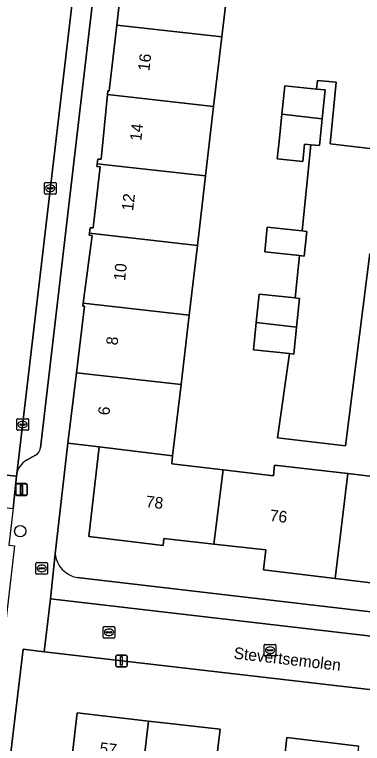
# Model space of a CAD drawing. Extents: x 161241 to 161758, y 384138 to 384885.
# Drawn here: x 161388.6 to 161418.6, y 384342.9 to 384405.8 of the extents above; entities that cross this region are included whole.
import ezdxf

# ---------------------------------------------------------------- set-up
doc = ezdxf.new("R2010")
doc.units = 0
for name, color, linetype in [('IMGEO_Boom', 7, 'Continuous'), ('IMGEO_Brandkraan', 7, 'Continuous'), ('IMGEO_Erf', 7, 'Continuous'), ('IMGEO_Kolk', 7, 'Continuous'), ('IMGEO_Lichtmast', 7, 'Continuous'), ('IMGEO_Openbare_ruimte_label', 7, 'Continuous'), ('IMGEO_Pand', 7, 'Continuous'), ('IMGEO_Pand_nummerreeks', 7, 'Continuous'), ('IMGEO_Parkeervlak_open', 7, 'Continuous'), ('IMGEO_Rijbaan_lokaal_open', 7, 'Continuous'), ('IMGEO_Voetpad_open', 7, 'Continuous')]:
    doc.layers.add(name, color=color, linetype=linetype)

msp = doc.modelspace()

# ---------------------------------------------------------------- linework, layer by layer
at = {"layer": 'IMGEO_Boom'}
msp.add_circle((161389.083, 384361.226), 0.489, dxfattribs=at)
at = {"layer": 'IMGEO_Brandkraan'}
for p, q in [((161390.438, 384357.582), (161390.438, 384358.434)), ((161390.513, 384358.508), (161391.365, 384358.508)), ((161390.926, 384358.288), (161390.951, 384358.288)), ((161391.439, 384358.434), (161391.439, 384357.582)), ((161390.697, 384358.002), (161390.697, 384358.014)), ((161391.135, 384357.965), (161390.737, 384357.965)), ((161390.74, 384358.051), (161391.138, 384358.051)), ((161390.949, 384357.728), (161390.924, 384357.728)), ((161391.181, 384358.014), (161391.181, 384358.002)), ((161391.365, 384357.508), (161390.513, 384357.508))]:
    msp.add_line(p, q, dxfattribs=at)
for points in [[(161390.438, 384357.582), (161390.438, 384358.434)], [(161390.513, 384358.508), (161391.365, 384358.508)], [(161391.439, 384358.434), (161391.439, 384357.582)], [(161391.365, 384357.508), (161390.513, 384357.508)]]:
    msp.add_lwpolyline(points, dxfattribs=at)
for centre, radius, start, end in [((161390.515, 384358.432), 0.0765, 91.55205, 178.44795), ((161390.515, 384358.432), 0.0765, 91.55205, 178.44795), ((161391.363, 384358.432), 0.0765, 1.55205, 88.44795), ((161391.363, 384358.432), 0.0765, 1.55205, 88.44795), ((161390.737, 384358.011), 0.0403, 85.87752, 175.75265), ((161390.734, 384358.001), 0.0366, 178.93798, 274.71019), ((161391.138, 384358.008), 0.043, 264.86636, 352.45326), ((161391.142, 384358.013), 0.0386, 1.73085, 96.63898), ((161390.515, 384357.584), 0.0765, 181.55205, 268.44795), ((161390.515, 384357.584), 0.0765, 181.55205, 268.44795), ((161391.363, 384357.584), 0.0765, 271.55205, 358.44795), ((161391.363, 384357.584), 0.0765, 271.55205, 358.44795)]:
    msp.add_arc(centre, radius, start, end, dxfattribs=at)
for centre, major_axis, ratio, start_param, end_param in [((161390.925, 384358.008), (-0.387, 0.002), 0.722429, 4.712389, 7.853982), ((161390.95, 384358.008), (-0.39, 0.002), 0.717154, 1.570796, 4.712389)]:
    msp.add_ellipse(centre, major_axis=major_axis, ratio=ratio, start_param=start_param, end_param=end_param, dxfattribs=at)
at = {"layer": 'IMGEO_Erf'}
for points in [[(161422.108, 384408.094), (161415.958, 384408.816), (161416.056, 384409.721), (161407.286, 384410.751), (161407.2, 384410.016), (161406.484, 384403.913), (161405.779, 384397.909), (161405.074, 384391.905), (161404.37, 384385.901), (161403.665, 384379.897), (161402.961, 384373.893), (161402.239, 384367.742), (161402.158, 384367.051), (161406.611, 384366.529), (161410.938, 384366.021), (161411.046, 384366.935), (161417.35, 384366.195), (161423.302, 384365.497)], [(161419.263, 384385.217), (161417.156, 384368.588), (161411.294, 384369.299), (161412.329, 384376.563), (161409.21, 384376.88), (161409.45, 384379.243), (161409.697, 384381.683), (161412.817, 384381.367), (161413.189, 384385.033), (161410.191, 384385.344), (161410.411, 384387.473), (161413.423, 384387.161), (161414.18, 384394.601), (161413.629, 384394.657), (161413.475, 384393.148), (161411.275, 384393.371), (161411.428, 384394.881), (161411.668, 384397.244), (161411.915, 384399.684), (161414.668, 384399.405), (161414.733, 384400.153), (161416.362, 384400.011), (161415.847, 384394.67), (161424.15, 384393.701)], [(161422.432, 384356.406), (161416.255, 384357.153), (161410.075, 384357.9), (161410.278, 384359.606), (161405.794, 384360.109), (161401.479, 384360.594), (161401.416, 384360.003), (161394.995, 384360.762), (161395.885, 384368.511), (161393.196, 384368.833), (161392.099, 384359.279)], [(161394.009, 384357.23), (161490.429, 384345.932)], [(161464.362, 384342.323), (161438.38, 384345.338), (161435.648, 384345.655), (161391.147, 384350.82), (161389.324, 384351.032), (161386.343, 384326.184)], [(161393.423, 384340.557), (161393.992, 384345.524), (161400.164, 384344.828), (161406.328, 384344.133), (161405.748, 384339.132)], [(161411.549, 384338.479), (161412.108, 384343.396), (161418.308, 384342.672)]]:
    msp.add_lwpolyline(points, dxfattribs=at)
msp.add_arc((161394.378, 384359.489), 2.288, 185.2536, 260.72475, dxfattribs=at)
at = {"layer": 'IMGEO_Kolk'}
for p, q in [((161391.173, 384390.421), (161391.173, 384391.273)), ((161391.248, 384391.347), (161392.1, 384391.347)), ((161391.661, 384391.127), (161391.686, 384391.127)), ((161392.174, 384391.273), (161392.174, 384390.421)), ((161391.432, 384390.841), (161391.432, 384390.853)), ((161391.87, 384390.804), (161391.472, 384390.804)), ((161391.475, 384390.89), (161391.873, 384390.89)), ((161391.684, 384390.567), (161391.659, 384390.567)), ((161391.916, 384390.853), (161391.916, 384390.841)), ((161392.1, 384390.347), (161391.248, 384390.347)), ((161388.779, 384370.014), (161388.779, 384370.866)), ((161388.854, 384370.94), (161389.706, 384370.94)), ((161389.78, 384370.866), (161389.78, 384370.014)), ((161389.038, 384370.434), (161389.038, 384370.446)), ((161389.476, 384370.397), (161389.078, 384370.397)), ((161389.081, 384370.483), (161389.479, 384370.483)), ((161389.267, 384370.72), (161389.292, 384370.72)), ((161389.522, 384370.446), (161389.522, 384370.434)), ((161389.706, 384369.94), (161388.854, 384369.94)), ((161389.29, 384370.16), (161389.265, 384370.16)), ((161396.245, 384352.069), (161396.245, 384352.921)), ((161396.32, 384352.995), (161397.172, 384352.995)), ((161396.733, 384352.775), (161396.758, 384352.775)), ((161397.246, 384352.921), (161397.246, 384352.069)), ((161397.172, 384351.995), (161396.32, 384351.995)), ((161396.504, 384352.489), (161396.504, 384352.501)), ((161396.942, 384352.452), (161396.544, 384352.452)), ((161396.547, 384352.538), (161396.945, 384352.538)), ((161396.756, 384352.215), (161396.731, 384352.215)), ((161396.988, 384352.501), (161396.988, 384352.489)), ((161410.153, 384350.522), (161410.153, 384351.374)), ((161410.228, 384351.448), (161411.08, 384351.448)), ((161411.154, 384351.374), (161411.154, 384350.522)), ((161410.412, 384350.942), (161410.412, 384350.954)), ((161410.85, 384350.905), (161410.452, 384350.905)), ((161410.455, 384350.991), (161410.853, 384350.991)), ((161410.641, 384351.228), (161410.666, 384351.228)), ((161410.896, 384350.954), (161410.896, 384350.942)), ((161411.08, 384350.448), (161410.228, 384350.448)), ((161410.664, 384350.668), (161410.639, 384350.668))]:
    msp.add_line(p, q, dxfattribs=at)
for points in [[(161391.173, 384390.421), (161391.173, 384391.273)], [(161391.248, 384391.347), (161392.1, 384391.347)], [(161392.174, 384391.273), (161392.174, 384390.421)], [(161392.1, 384390.347), (161391.248, 384390.347)], [(161388.779, 384370.014), (161388.779, 384370.866)], [(161388.854, 384370.94), (161389.706, 384370.94)], [(161389.78, 384370.866), (161389.78, 384370.014)], [(161389.706, 384369.94), (161388.854, 384369.94)], [(161396.245, 384352.069), (161396.245, 384352.921)], [(161396.32, 384352.995), (161397.172, 384352.995)], [(161397.246, 384352.921), (161397.246, 384352.069)], [(161397.172, 384351.995), (161396.32, 384351.995)], [(161410.153, 384350.522), (161410.153, 384351.374)], [(161410.228, 384351.448), (161411.08, 384351.448)], [(161411.154, 384351.374), (161411.154, 384350.522)], [(161411.08, 384350.448), (161410.228, 384350.448)]]:
    msp.add_lwpolyline(points, dxfattribs=at)
for centre, radius, start, end in [((161391.25, 384391.271), 0.0765, 91.55205, 178.44795), ((161391.25, 384391.271), 0.0765, 91.55205, 178.44795), ((161392.098, 384391.271), 0.0765, 1.55205, 88.44795), ((161392.098, 384391.271), 0.0765, 1.55205, 88.44795), ((161391.25, 384390.423), 0.0765, 181.55205, 268.44795), ((161391.25, 384390.423), 0.0765, 181.55205, 268.44795), ((161391.472, 384390.85), 0.0403, 85.87752, 175.75265), ((161391.469, 384390.84), 0.0366, 178.93798, 274.71019), ((161391.873, 384390.847), 0.043, 264.86636, 352.45326), ((161391.877, 384390.852), 0.0386, 1.73085, 96.63898), ((161392.098, 384390.423), 0.0765, 271.55205, 358.44795), ((161392.098, 384390.423), 0.0765, 271.55205, 358.44795), ((161388.856, 384370.864), 0.0765, 91.55205, 178.44795), ((161388.856, 384370.864), 0.0765, 91.55205, 178.44795), ((161389.704, 384370.864), 0.0765, 1.55205, 88.44795), ((161389.704, 384370.864), 0.0765, 1.55205, 88.44795), ((161389.078, 384370.443), 0.0403, 85.87752, 175.75265), ((161389.075, 384370.433), 0.0366, 178.93798, 274.71019), ((161389.479, 384370.44), 0.043, 264.86636, 352.45326), ((161389.483, 384370.445), 0.0386, 1.73085, 96.63898), ((161388.856, 384370.016), 0.0765, 181.55205, 268.44795), ((161388.856, 384370.016), 0.0765, 181.55205, 268.44795), ((161389.704, 384370.016), 0.0765, 271.55205, 358.44795), ((161389.704, 384370.016), 0.0765, 271.55205, 358.44795), ((161396.322, 384352.919), 0.0765, 91.55205, 178.44795), ((161396.322, 384352.919), 0.0765, 91.55205, 178.44795), ((161397.17, 384352.919), 0.0765, 1.55205, 88.44795), ((161397.17, 384352.919), 0.0765, 1.55205, 88.44795), ((161396.322, 384352.071), 0.0765, 181.55205, 268.44795), ((161396.322, 384352.071), 0.0765, 181.55205, 268.44795), ((161396.544, 384352.498), 0.0403, 85.87752, 175.75265), ((161396.541, 384352.488), 0.0366, 178.93798, 274.71019), ((161396.945, 384352.495), 0.043, 264.86636, 352.45326), ((161396.949, 384352.5), 0.0386, 1.73085, 96.63898), ((161397.17, 384352.071), 0.0765, 271.55205, 358.44795), ((161397.17, 384352.071), 0.0765, 271.55205, 358.44795), ((161410.23, 384351.372), 0.0765, 91.55205, 178.44795), ((161410.23, 384351.372), 0.0765, 91.55205, 178.44795), ((161411.078, 384351.372), 0.0765, 1.55205, 88.44795), ((161411.078, 384351.372), 0.0765, 1.55205, 88.44795), ((161410.452, 384350.951), 0.0403, 85.87752, 175.75265), ((161410.449, 384350.941), 0.0366, 178.93798, 274.71019), ((161410.853, 384350.948), 0.043, 264.86636, 352.45326), ((161410.857, 384350.953), 0.0386, 1.73085, 96.63898), ((161410.23, 384350.524), 0.0765, 181.55205, 268.44795), ((161410.23, 384350.524), 0.0765, 181.55205, 268.44795), ((161411.078, 384350.524), 0.0765, 271.55205, 358.44795), ((161411.078, 384350.524), 0.0765, 271.55205, 358.44795)]:
    msp.add_arc(centre, radius, start, end, dxfattribs=at)
for centre, major_axis, ratio, start_param, end_param in [((161391.66, 384390.847), (-0.387, 0.002), 0.722429, 4.712389, 7.853982), ((161391.685, 384390.847), (-0.39, 0.002), 0.717154, 1.570796, 4.712389), ((161389.266, 384370.44), (-0.387, 0.002), 0.722429, 4.712389, 7.853982), ((161389.291, 384370.44), (-0.39, 0.002), 0.717154, 1.570796, 4.712389), ((161396.732, 384352.495), (-0.387, 0.002), 0.722429, 4.712389, 7.853982), ((161396.757, 384352.495), (-0.39, 0.002), 0.717154, 1.570796, 4.712389), ((161410.64, 384350.948), (-0.387, 0.002), 0.722429, 4.712389, 7.853982), ((161410.665, 384350.948), (-0.39, 0.002), 0.717154, 1.570796, 4.712389)]:
    msp.add_ellipse(centre, major_axis=major_axis, ratio=ratio, start_param=start_param, end_param=end_param, dxfattribs=at)
at = {"layer": 'IMGEO_Lichtmast'}
for p, q in [((161388.684, 384364.44), (161388.684, 384365.24)), ((161388.684, 384365.24), (161388.684, 384364.44)), ((161388.701, 384364.405), (161388.701, 384365.205)), ((161388.701, 384365.205), (161388.701, 384364.405)), ((161388.784, 384365.34), (161389.574, 384365.34)), ((161389.574, 384365.34), (161388.784, 384365.34)), ((161388.801, 384365.305), (161389.591, 384365.305)), ((161389.591, 384365.305), (161388.801, 384365.305)), ((161389.674, 384365.24), (161389.674, 384364.44)), ((161389.674, 384364.44), (161389.674, 384365.24)), ((161389.691, 384365.205), (161389.691, 384364.405)), ((161389.691, 384364.405), (161389.691, 384365.205)), ((161389.574, 384364.34), (161388.784, 384364.34)), ((161388.784, 384364.34), (161389.574, 384364.34)), ((161389.591, 384364.305), (161388.801, 384364.305)), ((161388.801, 384364.305), (161389.591, 384364.305)), ((161397.32, 384349.624), (161397.32, 384350.424)), ((161397.32, 384350.424), (161397.32, 384349.624)), ((161397.42, 384350.524), (161398.21, 384350.524)), ((161398.21, 384350.524), (161397.42, 384350.524)), ((161398.31, 384350.424), (161398.31, 384349.624)), ((161398.31, 384349.624), (161398.31, 384350.424)), ((161398.21, 384349.524), (161397.42, 384349.524)), ((161397.42, 384349.524), (161398.21, 384349.524))]:
    msp.add_line(p, q, dxfattribs=at)
for points in [[(161389.104, 384365.215), (161389.254, 384365.215), (161389.254, 384364.465), (161389.104, 384364.465), (161389.104, 384365.215)], [(161389.121, 384365.18), (161389.271, 384365.18), (161389.271, 384364.43), (161389.121, 384364.43), (161389.121, 384365.18)], [(161397.74, 384350.399), (161397.89, 384350.399), (161397.89, 384349.649), (161397.74, 384349.649), (161397.74, 384350.399)]]:
    msp.add_lwpolyline(points, dxfattribs=at)
for centre, start, end in [((161388.784, 384365.24), 90, 180), ((161388.784, 384365.24), 90, 180), ((161388.801, 384365.205), 90, 180), ((161388.801, 384365.205), 90, 180), ((161389.574, 384365.24), 0, 90), ((161389.574, 384365.24), 360, 90), ((161389.591, 384365.205), 0, 90), ((161389.591, 384365.205), 360, 90), ((161388.784, 384364.44), 180, 270), ((161388.784, 384364.44), 180, 270), ((161388.801, 384364.405), 180, 270), ((161388.801, 384364.405), 180, 270), ((161389.574, 384364.44), 270, 0), ((161389.574, 384364.44), 270, 0), ((161389.591, 384364.405), 270, 0), ((161389.591, 384364.405), 270, 0), ((161397.42, 384350.424), 90, 180), ((161397.42, 384350.424), 90, 180), ((161398.21, 384350.424), 0, 90), ((161398.21, 384350.424), 360, 90), ((161397.42, 384349.624), 180, 270), ((161397.42, 384349.624), 180, 270), ((161398.21, 384349.624), 270, 0), ((161398.21, 384349.624), 270, 0)]:
    msp.add_arc(centre, 0.1, start, end, dxfattribs=at)
at = {"layer": 'IMGEO_Pand'}
for points in [[(161397.406, 384404.939), (161406.484, 384403.913), (161407.2, 384410.016), (161400.801, 384410.777), (161398.105, 384411.096)], [(161396.607, 384398.945), (161405.779, 384397.909), (161406.484, 384403.913), (161397.406, 384404.939), (161396.761, 384399.263), (161396.639, 384399.27)], [(161415.399, 384399.331), (161414.668, 384399.405), (161411.915, 384399.684), (161411.668, 384397.244), (161415.147, 384396.851)], [(161395.717, 384392.962), (161405.074, 384391.905), (161405.779, 384397.909), (161396.607, 384398.945), (161396.058, 384393.363), (161395.773, 384393.351)], [(161415.147, 384396.851), (161411.668, 384397.244), (161411.428, 384394.881), (161411.275, 384393.371), (161413.475, 384393.148), (161413.629, 384394.657), (161414.18, 384394.601), (161414.911, 384394.527)], [(161395.057, 384386.953), (161404.37, 384385.901), (161405.074, 384391.905), (161395.717, 384392.962), (161395.682, 384392.718), (161395.992, 384392.683), (161395.366, 384387.436), (161395.109, 384387.422)], [(161413.423, 384387.161), (161410.411, 384387.473), (161410.191, 384385.344), (161413.189, 384385.033), (161413.599, 384384.991), (161413.819, 384387.12)], [(161394.513, 384380.931), (161403.665, 384379.897), (161404.37, 384385.901), (161395.057, 384386.953), (161395.038, 384386.784), (161395.281, 384386.776)], [(161413.181, 384381.33), (161412.817, 384381.367), (161409.697, 384381.683), (161409.45, 384379.243), (161412.929, 384378.85)], [(161393.932, 384374.913), (161402.961, 384373.893), (161403.665, 384379.897), (161394.513, 384380.931), (161394.479, 384380.669), (161394.628, 384380.668)], [(161412.929, 384378.85), (161409.45, 384379.243), (161409.21, 384376.88), (161412.329, 384376.563), (161412.693, 384376.526)], [(161393.196, 384368.833), (161395.885, 384368.511), (161402.239, 384367.742), (161402.961, 384373.893), (161393.932, 384374.913)], [(161395.885, 384368.511), (161394.995, 384360.762), (161401.416, 384360.003), (161401.479, 384360.594), (161405.794, 384360.109), (161406.611, 384366.529), (161402.158, 384367.051), (161402.239, 384367.742)], [(161416.255, 384357.153), (161422.432, 384356.406), (161423.051, 384361.378), (161425.952, 384361.017), (161426.756, 384367.458), (161423.576, 384367.831), (161423.302, 384365.497), (161417.35, 384366.195)], [(161417.35, 384366.195), (161411.046, 384366.935), (161410.938, 384366.021), (161406.611, 384366.529), (161405.794, 384360.109), (161410.278, 384359.606), (161410.075, 384357.9), (161416.255, 384357.153)], [(161400.164, 384344.828), (161393.992, 384345.524), (161393.423, 384340.557), (161390.383, 384340.906), (161389.643, 384334.439), (161392.653, 384334.095), (161392.952, 384336.426), (161399.102, 384335.722)], [(161408.659, 384338.804), (161405.748, 384339.132), (161406.328, 384344.133), (161400.164, 384344.828), (161399.102, 384335.722), (161405.163, 384335.028), (161404.896, 384332.694), (161407.906, 384332.349)], [(161407.906, 384332.349), (161410.897, 384332.007), (161411.165, 384334.342), (161417.254, 384333.645), (161418.308, 384342.672), (161412.108, 384343.396), (161411.549, 384338.479), (161408.659, 384338.804)]]:
    msp.add_lwpolyline(points, close=True, dxfattribs=at)
at = {"layer": 'IMGEO_Parkeervlak_open'}
for points in [[(161394.42, 384414.251), (161388.778, 384366.166)], [(161390.818, 384368.412), (161395.846, 384411.348)], [(161389.617, 384367.348), (161390.398, 384367.783)]]:
    msp.add_lwpolyline(points, dxfattribs=at)
for centre, radius, start, end in [((161389.988, 384368.512), 0.836, 299.37491, 353.16092), ((161390.438, 384365.877), 1.685, 119.15382, 170.11086)]:
    msp.add_arc(centre, radius, start, end, dxfattribs=at)
at = {"layer": 'IMGEO_Rijbaan_lokaal_open'}
for points in [[(161389.139, 384421.761), (161388.436, 384415.795), (161382.703, 384366.584), (161388.754, 384365.965), (161388.778, 384366.166), (161394.42, 384414.251)], [(161424.15, 384393.701), (161415.847, 384394.67), (161416.362, 384400.011), (161414.733, 384400.153), (161414.668, 384399.405), (161415.399, 384399.331), (161415.147, 384396.851), (161414.911, 384394.527), (161414.18, 384394.601), (161413.423, 384387.161), (161413.819, 384387.12), (161413.599, 384384.991), (161413.189, 384385.033), (161412.817, 384381.367), (161413.181, 384381.33), (161412.929, 384378.85), (161412.693, 384376.526), (161412.329, 384376.563), (161411.294, 384369.299), (161417.156, 384368.588), (161419.263, 384385.217)]]:
    msp.add_lwpolyline(points, dxfattribs=at)
for points in [[(161388.754, 384365.965), (161382.703, 384366.584), (161382.385, 384363.904), (161388.474, 384363.189)], [(161435.648, 384345.655), (161436.178, 384350.21), (161391.7, 384355.381), (161391.147, 384350.82)]]:
    msp.add_lwpolyline(points, close=True, dxfattribs=at)
at = {"layer": 'IMGEO_Voetpad_open'}
for points in [[(161393.196, 384368.833), (161393.932, 384374.913), (161394.628, 384380.668), (161394.479, 384380.669), (161394.513, 384380.931), (161395.281, 384386.776), (161395.038, 384386.784), (161395.057, 384386.953), (161395.109, 384387.422), (161395.366, 384387.436), (161395.992, 384392.683), (161395.682, 384392.718), (161395.717, 384392.962), (161395.773, 384393.351), (161396.058, 384393.363), (161396.607, 384398.945), (161396.639, 384399.27), (161396.761, 384399.263), (161397.406, 384404.939), (161398.105, 384411.096), (161399.676, 384424.254), (161397.686, 384424.536)], [(161395.846, 384411.348), (161390.818, 384368.412)], [(161388.778, 384366.166), (161388.754, 384365.965), (161388.474, 384363.189), (161388.45, 384362.95), (161388.102, 384360.026), (161388.591, 384359.969), (161387.33, 384349.191), (161386.821, 384349.251), (161380.767, 384298.362), (161381.263, 384298.301), (161383.002, 384298.118), (161383.058, 384298.581), (161383.222, 384299.937), (161386.343, 384326.184), (161389.324, 384351.032), (161391.147, 384350.82), (161391.7, 384355.381), (161392.099, 384359.279), (161393.196, 384368.833)], [(161390.398, 384367.783), (161389.617, 384367.348)], [(161392.099, 384359.279), (161391.7, 384355.381), (161436.178, 384350.21), (161438.91, 384349.892), (161490.204, 384343.929)], [(161490.429, 384345.932), (161394.009, 384357.23)]]:
    msp.add_lwpolyline(points, dxfattribs=at)
for centre, radius, start, end in [((161389.988, 384368.512), 0.836, 299.37491, 353.16092), ((161390.438, 384365.877), 1.685, 119.15382, 170.11086), ((161394.378, 384359.489), 2.288, 185.2536, 260.72475)]:
    msp.add_arc(centre, radius, start, end, dxfattribs=at)

# ---------------------------------------------------------------- texts
at = {"layer": 'IMGEO_Openbare_ruimte_label'}
msp.add_text('Stevertsemolen', height=1, rotation=353.39397, dxfattribs=at).set_placement((161407.472, 384350.227))
at = {"layer": 'IMGEO_Pand_nummerreeks'}
for s, rotation, p in [('16', 83.37458, (161400.227, 384400.931)), ('14', 83.37458, (161399.525, 384394.893)), ('12', 83.37458, (161398.823, 384388.853)), ('10', 83.37458, (161398.123, 384382.821)), ('8', 83.37458, (161397.475, 384377.241)), ('6', 83.37458, (161396.773, 384371.199)), ('78', 353.59078, (161399.89, 384363.308)), ('76', 353.59594, (161410.591, 384362.107)), ('57', 353.56654, (161395.887, 384342.01))]:
    msp.add_text(s, height=1, rotation=rotation, dxfattribs=at).set_placement(p)

doc.saveas('drawing.dxf')
